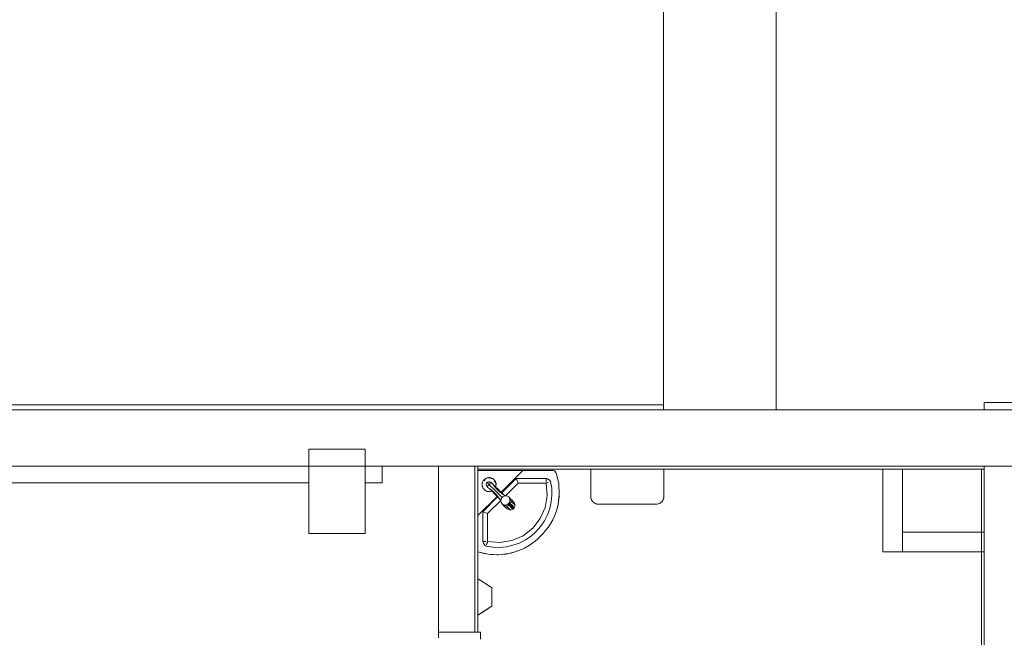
# Model space of a CAD drawing. Header units: millimetres. Extents: x -261 to 187, y -214 to 106.
# Tile 984 of 1056: x -205.95 to -202.44, y 20.75 to 22.95. Entities that reach past the tile are written whole.
import ezdxf

# ---------------------------------------------------------------- set-up
doc = ezdxf.new("R2010")
doc.units = ezdxf.units.MM
doc.header["$LTSCALE"] = 0.005
doc.header["$MEASUREMENT"] = 0
for name, color, linetype, lineweight in [('IFC-Elemento construtivo genérico-Contorno', 9, 'Continuous', 5), ('IFC-Elemento terminal-Contorno', 9, 'Continuous', 5), ('IFC-Laje-Contorno', 9, 'Continuous', 5), ('IFC-Parede padrão-Contorno', 9, 'Continuous', 5), ('IFC-Parede-Contorno', 9, 'Continuous', 5), ('IFC-Pilar-Contorno', 9, 'Continuous', 5), ('IFC-Porta-Contorno', 9, 'Continuous', 5), ('IFC-Viga-Contorno', 9, 'Continuous', 5)]:
    doc.layers.add(name, color=color, linetype=linetype, lineweight=lineweight)

msp = doc.modelspace()

# ---------------------------------------------------------------- linework, layer by layer
at = {"layer": 'IFC-Elemento construtivo genérico-Contorno', "lineweight": 5}
for p, q in [((-203.9147, 21.2505), (-203.9147, 21.3489)), ((-203.6542, 21.2505), (-203.6542, 21.3489)), ((-203.9147, 21.2505), (-203.9145, 21.2491)), ((-203.9147, 21.2505), (-203.9146, 21.2498)), ((-203.9146, 21.2498), (-203.914, 21.2445)), ((-203.9145, 21.2491), (-203.914, 21.2445)), ((-203.9143, 21.2477), (-203.9141, 21.2461)), ((-203.9143, 21.2477), (-203.9142, 21.2469)), ((-203.6551, 21.2436), (-203.6542, 21.2505)), ((-203.6546, 21.247), (-203.6542, 21.2505)), ((-203.6546, 21.247), (-203.6545, 21.2478)), ((-203.6546, 21.2472), (-203.6545, 21.2478)), ((-203.6545, 21.2478), (-203.6542, 21.2505)), ((-203.9142, 21.2469), (-203.9141, 21.2461)), ((-203.914, 21.2445), (-203.9139, 21.2443)), ((-203.914, 21.2445), (-203.9137, 21.2436)), ((-203.9139, 21.2443), (-203.9139, 21.2442)), ((-203.9137, 21.2436), (-203.9119, 21.2388)), ((-203.9119, 21.2388), (-203.9117, 21.2383)), ((-203.9119, 21.2388), (-203.9111, 21.2371)), ((-203.9117, 21.2383), (-203.9116, 21.2382)), ((-203.9111, 21.2371), (-203.9087, 21.2337)), ((-203.9087, 21.2337), (-203.9068, 21.2316)), ((-203.9087, 21.2336), (-203.9082, 21.2331)), ((-203.9082, 21.2331), (-203.9079, 21.2328)), ((-203.9068, 21.2316), (-203.9043, 21.2294)), ((-203.9043, 21.2294), (-203.9035, 21.2288)), ((-203.9043, 21.2294), (-203.9012, 21.2273)), ((-203.9035, 21.2288), (-203.9028, 21.2284)), ((-203.9012, 21.2273), (-203.8992, 21.2262)), ((-203.8992, 21.2262), (-203.8986, 21.226)), ((-203.8992, 21.2262), (-203.8947, 21.2246)), ((-203.8986, 21.226), (-203.898, 21.2257)), ((-203.898, 21.2257), (-203.8977, 21.2257)), ((-203.8947, 21.2246), (-203.8936, 21.2243)), ((-203.8946, 21.2248), (-203.8903, 21.2241)), ((-203.8936, 21.2243), (-203.8878, 21.2237)), ((-203.8903, 21.2241), (-203.887, 21.2237)), ((-203.8878, 21.2237), (-203.887, 21.2237)), ((-203.887, 21.2237), (-203.8847, 21.2237)), ((-203.8847, 21.2237), (-203.881, 21.2237)), ((-203.881, 21.2237), (-203.8762, 21.2237)), ((-203.8762, 21.2237), (-203.8706, 21.2237)), ((-203.8706, 21.2237), (-203.8646, 21.2237)), ((-203.8646, 21.2237), (-203.7043, 21.2237)), ((-203.7043, 21.2237), (-203.6982, 21.2237)), ((-203.6982, 21.2237), (-203.6926, 21.2237)), ((-203.6926, 21.2237), (-203.6878, 21.2237)), ((-203.6878, 21.2237), (-203.6841, 21.2237)), ((-203.6841, 21.2237), (-203.6818, 21.2237)), ((-203.6818, 21.2237), (-203.6784, 21.2241)), ((-203.6818, 21.2237), (-203.681, 21.2237)), ((-203.681, 21.2237), (-203.6741, 21.2246)), ((-203.681, 21.2237), (-203.675, 21.2244)), ((-203.6784, 21.2241), (-203.6747, 21.2246)), ((-203.675, 21.2244), (-203.6741, 21.2246)), ((-203.6741, 21.2246), (-203.6676, 21.2273)), ((-203.6741, 21.2246), (-203.6694, 21.2264)), ((-203.6711, 21.2257), (-203.6708, 21.2257)), ((-203.6708, 21.2257), (-203.6702, 21.226)), ((-203.6708, 21.2257), (-203.6702, 21.226)), ((-203.6694, 21.2264), (-203.6676, 21.2273)), ((-203.6676, 21.2273), (-203.662, 21.2316)), ((-203.6676, 21.2273), (-203.6643, 21.2296)), ((-203.6659, 21.2284), (-203.6653, 21.2288)), ((-203.6659, 21.2284), (-203.6653, 21.2288)), ((-203.6653, 21.2288), (-203.665, 21.2291)), ((-203.6653, 21.2288), (-203.665, 21.2291)), ((-203.6643, 21.2296), (-203.662, 21.2316)), ((-203.662, 21.2316), (-203.6578, 21.2371)), ((-203.662, 21.2316), (-203.66, 21.2338)), ((-203.6609, 21.2328), (-203.6606, 21.2331)), ((-203.6609, 21.2328), (-203.6606, 21.2331)), ((-203.6606, 21.2331), (-203.6605, 21.2333)), ((-203.6606, 21.2331), (-203.6605, 21.2333)), ((-203.66, 21.2338), (-203.6578, 21.2371)), ((-203.6578, 21.2371), (-203.6551, 21.2436)), ((-203.6578, 21.2371), (-203.6568, 21.2389)), ((-203.6572, 21.2382), (-203.6571, 21.2383)), ((-203.6572, 21.2382), (-203.6571, 21.2383)), ((-203.6571, 21.2383), (-203.6571, 21.2384)), ((-203.6571, 21.2383), (-203.6571, 21.2384)), ((-203.6568, 21.2389), (-203.6557, 21.242)), ((-203.6568, 21.2389), (-203.6558, 21.2417)), ((-203.6558, 21.2417), (-203.6557, 21.242)), ((-203.6551, 21.2436), (-203.6548, 21.2446)), ((-203.6549, 21.2442), (-203.6549, 21.2443)), ((-203.6549, 21.2442), (-203.6549, 21.2443)), ((-203.6549, 21.2443), (-203.6549, 21.2443)), ((-203.6548, 21.2446), (-203.6546, 21.2462)), ((-203.6548, 21.2446), (-203.6547, 21.2454)), ((-203.6547, 21.2454), (-203.6546, 21.2462)), ((-203.6546, 21.2462), (-203.6546, 21.247)), ((-204.317, 20.9582), (-204.2919, 20.9422)), ((-204.317, 20.9582), (-204.2988, 20.9466)), ((-204.2919, 20.9422), (-204.2828, 20.9363)), ((-204.2828, 20.9363), (-204.2669, 20.9261)), ((-204.317, 20.9055), (-204.317, 20.918)), ((-204.317, 20.8931), (-204.317, 20.9055)), ((-204.2669, 20.9237), (-204.2669, 20.9261)), ((-204.2669, 20.9192), (-204.2669, 20.9237)), ((-204.2669, 20.9157), (-204.2669, 20.9192)), ((-204.2669, 20.9123), (-204.2669, 20.9157)), ((-204.2669, 20.9075), (-204.2669, 20.9123)), ((-204.2669, 20.9027), (-204.2669, 20.9075)), ((-204.2669, 20.8979), (-204.2669, 20.9027)), ((-204.2669, 20.8931), (-204.2669, 20.8979)), ((-204.2669, 20.8883), (-204.2669, 20.8931)), ((-204.2669, 20.8835), (-204.2669, 20.8883)), ((-204.2669, 20.8787), (-204.2669, 20.8835)), ((-204.2669, 20.8739), (-204.2669, 20.8787)), ((-204.2669, 20.8704), (-204.2669, 20.8739)), ((-204.2669, 20.8669), (-204.2669, 20.8704)), ((-204.2669, 20.8635), (-204.2669, 20.8669)), ((-204.2669, 20.86), (-204.2669, 20.8635)), ((-204.317, 20.8279), (-204.2669, 20.86)), ((-204.317, 20.8279), (-204.2919, 20.844)), ((-204.317, 20.8279), (-204.2988, 20.8396)), ((-204.2988, 20.8396), (-204.2669, 20.86)), ((-204.2919, 20.844), (-204.2669, 20.86))]:
    msp.add_line(p, q, dxfattribs=at)
at = {"layer": 'IFC-Elemento terminal-Contorno', "lineweight": 5}
for p, q in [((-204.317, 21.3438), (-204.1563, 21.3438)), ((-204.317, 21.3438), (-204.0476, 21.3438)), ((-204.2865, 21.3165), (-204.2834, 21.3175)), ((-204.2834, 21.3175), (-204.2804, 21.3181)), ((-204.2825, 21.3172), (-204.2792, 21.3179)), ((-204.2804, 21.3181), (-204.2765, 21.3183)), ((-204.2765, 21.3183), (-204.2743, 21.3184)), ((-204.2743, 21.3184), (-204.273, 21.3183)), ((-204.273, 21.3183), (-204.271, 21.3178)), ((-204.271, 21.3178), (-204.2667, 21.3164)), ((-204.2338, 21.2663), (-204.1563, 21.3438)), ((-204.0476, 21.3438), (-204.0443, 21.3422)), ((-204.0476, 21.3438), (-204.0451, 21.3427)), ((-204.0451, 21.3427), (-204.0443, 21.3422)), ((-204.0443, 21.3422), (-204.0413, 21.3399)), ((-204.0443, 21.3422), (-204.0427, 21.3411)), ((-204.0436, 21.3417), (-204.0432, 21.3415)), ((-204.0432, 21.3415), (-204.0427, 21.3411)), ((-204.0427, 21.3411), (-204.0413, 21.3399)), ((-204.0413, 21.3399), (-204.039, 21.3369)), ((-204.0413, 21.3399), (-204.0397, 21.338)), ((-204.0397, 21.338), (-204.039, 21.3369)), ((-204.039, 21.3369), (-204.0374, 21.3336)), ((-204.0374, 21.3336), (-204.0289, 21.2972)), ((-204.0374, 21.3336), (-204.0314, 21.3114)), ((-204.3015, 21.2948), (-204.301, 21.2989)), ((-204.3015, 21.2948), (-204.3012, 21.2908)), ((-204.3013, 21.2892), (-204.3012, 21.2908)), ((-204.3013, 21.2892), (-204.3001, 21.2854)), ((-204.301, 21.2989), (-204.3, 21.3023)), ((-204.301, 21.2971), (-204.3001, 21.3011)), ((-204.301, 21.2971), (-204.3009, 21.2916)), ((-204.3008, 21.288), (-204.3001, 21.2854)), ((-204.3005, 21.2881), (-204.2993, 21.2843)), ((-204.3001, 21.2854), (-204.2989, 21.2827)), ((-204.3, 21.3023), (-204.2991, 21.3046)), ((-204.2991, 21.304), (-204.2976, 21.3067)), ((-204.2991, 21.3046), (-204.2976, 21.3067)), ((-204.2989, 21.2827), (-204.2974, 21.2801)), ((-204.2976, 21.3067), (-204.2955, 21.3098)), ((-204.2956, 21.3068), (-204.2904, 21.3121)), ((-204.2956, 21.3068), (-204.293, 21.3095)), ((-204.2955, 21.3098), (-204.2931, 21.3123)), ((-204.2948, 21.3102), (-204.2915, 21.3133)), ((-204.2931, 21.3123), (-204.2901, 21.3145)), ((-204.293, 21.3095), (-204.2904, 21.3121)), ((-204.2915, 21.3133), (-204.2883, 21.3153)), ((-204.2901, 21.3145), (-204.2883, 21.3157)), ((-204.2883, 21.3153), (-204.2849, 21.3168)), ((-204.2883, 21.3157), (-204.2865, 21.3165)), ((-204.287, 21.2934), (-204.284, 21.3007)), ((-204.287, 21.2934), (-204.2859, 21.2903)), ((-204.2866, 21.296), (-204.284, 21.3007)), ((-204.2866, 21.296), (-204.2863, 21.2949)), ((-204.2859, 21.2903), (-204.2836, 21.2891)), ((-204.2859, 21.2903), (-204.2838, 21.2861)), ((-204.2849, 21.3168), (-204.2825, 21.3172)), ((-204.284, 21.3007), (-204.2768, 21.3038)), ((-204.284, 21.3007), (-204.2794, 21.3035)), ((-204.284, 21.3007), (-204.2813, 21.2981)), ((-204.2838, 21.2861), (-204.2811, 21.2837)), ((-204.2836, 21.2891), (-204.2735, 21.2905)), ((-204.2813, 21.2981), (-204.2735, 21.2905)), ((-204.2811, 21.2837), (-204.2781, 21.2805)), ((-204.2805, 21.316), (-204.2732, 21.3173)), ((-204.2794, 21.3035), (-204.2783, 21.3032)), ((-204.2768, 21.3038), (-204.2737, 21.3029)), ((-204.2737, 21.3029), (-204.2724, 21.3006)), ((-204.2737, 21.3029), (-204.2694, 21.3009)), ((-204.2735, 21.2905), (-204.2724, 21.3006)), ((-204.2735, 21.2905), (-204.2612, 21.2785)), ((-204.2732, 21.3173), (-204.2669, 21.3142)), ((-204.2702, 21.3173), (-204.2651, 21.3154)), ((-204.2694, 21.3009), (-204.2669, 21.2983)), ((-204.2669, 21.2983), (-204.2636, 21.2953)), ((-204.2667, 21.3164), (-204.2638, 21.315)), ((-204.2651, 21.3154), (-204.2621, 21.3135)), ((-204.2638, 21.315), (-204.2614, 21.3133)), ((-204.2636, 21.2953), (-204.2592, 21.288)), ((-204.2636, 21.2953), (-204.254, 21.2844)), ((-204.2614, 21.3133), (-204.2595, 21.3116)), ((-204.2598, 21.3107), (-204.2594, 21.3112)), ((-204.2598, 21.3107), (-204.2596, 21.311)), ((-204.2595, 21.3116), (-204.2591, 21.3115)), ((-204.2595, 21.3116), (-204.2591, 21.3115)), ((-204.2595, 21.3116), (-204.2592, 21.3114)), ((-204.2594, 21.3112), (-204.2573, 21.3085)), ((-204.2594, 21.3112), (-204.2558, 21.3069)), ((-204.2592, 21.288), (-204.2493, 21.2777)), ((-204.2591, 21.3115), (-204.2585, 21.3102)), ((-204.2591, 21.3115), (-204.2585, 21.3102)), ((-204.2581, 21.3075), (-204.2529, 21.2976)), ((-204.2558, 21.3069), (-204.2543, 21.3043)), ((-204.2543, 21.3043), (-204.2531, 21.3017)), ((-204.254, 21.2844), (-204.2459, 21.2779)), ((-204.2539, 21.3027), (-204.2527, 21.2989)), ((-204.2535, 21.284), (-204.2532, 21.2847)), ((-204.2532, 21.2847), (-204.2523, 21.2881)), ((-204.2531, 21.3017), (-204.2524, 21.299)), ((-204.2531, 21.3017), (-204.2519, 21.2978)), ((-204.2531, 21.2859), (-204.2523, 21.2899)), ((-204.2523, 21.2954), (-204.2523, 21.2899)), ((-204.2523, 21.2881), (-204.2517, 21.2923)), ((-204.252, 21.2962), (-204.2519, 21.2978)), ((-204.252, 21.2962), (-204.2517, 21.2923)), ((-204.2317, 21.2642), (-204.1802, 21.3157)), ((-204.2183, 21.2534), (-204.1731, 21.2986)), ((-204.1802, 21.3157), (-204.0739, 21.3157)), ((-204.1802, 21.3157), (-204.1731, 21.2986)), ((-204.1731, 21.2986), (-204.0739, 21.2986)), ((-204.0739, 21.3157), (-204.0705, 21.3146)), ((-204.0739, 21.3157), (-204.0691, 21.3141)), ((-204.0739, 21.3105), (-204.0739, 21.3157)), ((-204.0739, 21.302), (-204.0739, 21.3157)), ((-204.0739, 21.3054), (-204.0739, 21.3105)), ((-204.0739, 21.2986), (-204.0675, 21.3009)), ((-204.0739, 21.2986), (-204.0701, 21.2552)), ((-204.0705, 21.3146), (-204.0691, 21.3141)), ((-204.0691, 21.3141), (-204.0647, 21.3116)), ((-204.0675, 21.3009), (-204.0667, 21.3011)), ((-204.0647, 21.3116), (-204.0628, 21.31)), ((-204.0628, 21.31), (-204.0608, 21.3083)), ((-204.0608, 21.3083), (-204.0599, 21.3071)), ((-204.0599, 21.3071), (-204.0577, 21.3043)), ((-204.0577, 21.3043), (-204.0538, 21.2804)), ((-204.0314, 21.3114), (-204.0289, 21.2972)), ((-204.0289, 21.2972), (-204.0267, 21.2599)), ((-204.0289, 21.2972), (-204.0278, 21.2889)), ((-204.0278, 21.2889), (-204.0266, 21.2664)), ((-204.317, 21.1831), (-204.2484, 21.2516)), ((-204.2989, 21.197), (-204.2463, 21.2496)), ((-204.2974, 21.2801), (-204.2947, 21.2768)), ((-204.296, 21.2785), (-204.2939, 21.2758)), ((-204.2947, 21.2768), (-204.2941, 21.2755)), ((-204.2947, 21.2768), (-204.2941, 21.2755)), ((-204.2947, 21.2768), (-204.2939, 21.2758)), ((-204.2941, 21.2755), (-204.2937, 21.2754)), ((-204.294, 21.2756), (-204.2918, 21.2737)), ((-204.2939, 21.2758), (-204.2934, 21.2763)), ((-204.2936, 21.276), (-204.2934, 21.2763)), ((-204.2918, 21.2737), (-204.2894, 21.272)), ((-204.2912, 21.2735), (-204.2881, 21.2716)), ((-204.2894, 21.272), (-204.2865, 21.2706)), ((-204.2881, 21.2716), (-204.2831, 21.2697)), ((-204.2865, 21.2706), (-204.2822, 21.2692)), ((-204.2822, 21.2692), (-204.2802, 21.2687)), ((-204.2802, 21.2687), (-204.2789, 21.2687)), ((-204.2789, 21.2687), (-204.2767, 21.2687)), ((-204.2781, 21.2805), (-204.2706, 21.2763)), ((-204.2781, 21.2805), (-204.2669, 21.2712)), ((-204.2767, 21.2687), (-204.2729, 21.2689)), ((-204.274, 21.2691), (-204.2707, 21.2698)), ((-204.2729, 21.2689), (-204.2698, 21.2695)), ((-204.2707, 21.2698), (-204.2683, 21.2702)), ((-204.2706, 21.2763), (-204.2601, 21.2666)), ((-204.2698, 21.2695), (-204.2668, 21.2705)), ((-204.2683, 21.2702), (-204.2667, 21.2709)), ((-204.2669, 21.2712), (-204.2601, 21.2632)), ((-204.2668, 21.2705), (-204.2665, 21.2707)), ((-204.2612, 21.2785), (-204.2456, 21.2633)), ((-204.2601, 21.2666), (-204.2498, 21.2573)), ((-204.2601, 21.2632), (-204.25, 21.2532)), ((-204.25, 21.2532), (-204.2434, 21.2468)), ((-204.2498, 21.2573), (-204.2369, 21.2404)), ((-204.2493, 21.2777), (-204.2396, 21.2677)), ((-204.2459, 21.2779), (-204.2356, 21.268)), ((-204.2456, 21.2633), (-204.2298, 21.248)), ((-204.2396, 21.2677), (-204.2225, 21.2553)), ((-204.2356, 21.268), (-204.229, 21.2616)), ((-204.2319, 21.2459), (-204.2298, 21.248)), ((-204.2298, 21.248), (-204.2278, 21.2501)), ((-204.229, 21.2616), (-204.2225, 21.2553)), ((-204.2278, 21.2501), (-204.2251, 21.2514)), ((-204.2251, 21.2514), (-204.2225, 21.2528)), ((-204.2225, 21.2553), (-204.222, 21.2528)), ((-204.2225, 21.2553), (-204.2216, 21.2529)), ((-204.2225, 21.2553), (-204.2202, 21.2531)), ((-204.2225, 21.2528), (-204.2169, 21.2536)), ((-204.2169, 21.2536), (-204.2141, 21.253)), ((-204.2141, 21.253), (-204.2114, 21.2524)), ((-204.2114, 21.2524), (-204.2068, 21.2493)), ((-204.2068, 21.2493), (-204.2036, 21.2448)), ((-204.2068, 21.2493), (-204.2057, 21.2483)), ((-204.2057, 21.2483), (-204.2047, 21.2473)), ((-204.2047, 21.2473), (-204.2026, 21.2453)), ((-204.0771, 21.2122), (-204.0701, 21.2552)), ((-204.0552, 21.2321), (-204.053, 21.2562)), ((-204.0538, 21.2804), (-204.053, 21.2562)), ((-204.031, 21.2228), (-204.0267, 21.2599)), ((-204.0292, 21.2328), (-204.0272, 21.2495)), ((-204.0272, 21.2495), (-204.0267, 21.2599)), ((-204.0267, 21.2599), (-204.0266, 21.2664)), ((-204.2818, 21.1899), (-204.2348, 21.2369)), ((-204.2434, 21.2468), (-204.2369, 21.2404)), ((-204.2369, 21.2404), (-204.2345, 21.2401)), ((-204.2369, 21.2404), (-204.2345, 21.2397)), ((-204.2369, 21.2404), (-204.2347, 21.2383)), ((-204.235, 21.2349), (-204.2347, 21.2377)), ((-204.235, 21.2349), (-204.2337, 21.2294)), ((-204.2347, 21.2377), (-204.2344, 21.2406)), ((-204.2344, 21.2406), (-204.2331, 21.2432)), ((-204.2337, 21.2294), (-204.2305, 21.2249)), ((-204.2331, 21.2432), (-204.2319, 21.2459)), ((-204.2305, 21.2249), (-204.2279, 21.2232)), ((-204.2305, 21.2249), (-204.2295, 21.2239)), ((-204.2295, 21.2239), (-204.2284, 21.2229)), ((-204.2284, 21.2229), (-204.2274, 21.2219)), ((-204.2279, 21.2232), (-204.226, 21.2219)), ((-204.2274, 21.2219), (-204.2264, 21.2208)), ((-204.2264, 21.2208), (-204.2234, 21.2198)), ((-204.2261, 21.2208), (-204.226, 21.2205)), ((-204.226, 21.2219), (-204.2232, 21.2213)), ((-204.226, 21.2205), (-204.2226, 21.2193)), ((-204.226, 21.2205), (-204.2225, 21.2171)), ((-204.2234, 21.2198), (-204.2206, 21.2187)), ((-204.2232, 21.2213), (-204.2205, 21.2207)), ((-204.2226, 21.2193), (-204.2145, 21.2163)), ((-204.2226, 21.2193), (-204.2191, 21.218)), ((-204.2225, 21.2171), (-204.2189, 21.2136)), ((-204.2206, 21.2187), (-204.2177, 21.2177)), ((-204.2205, 21.2207), (-204.2148, 21.2215)), ((-204.2191, 21.218), (-204.2145, 21.2163)), ((-204.2189, 21.2136), (-204.2153, 21.2101)), ((-204.2177, 21.2177), (-204.2149, 21.2166)), ((-204.2149, 21.2166), (-204.2119, 21.218)), ((-204.2148, 21.2215), (-204.2122, 21.2228)), ((-204.2145, 21.2163), (-204.2116, 21.2177)), ((-204.2145, 21.2163), (-204.2003, 21.2024)), ((-204.2122, 21.2228), (-204.2096, 21.2242)), ((-204.2119, 21.218), (-204.209, 21.2193)), ((-204.2116, 21.2177), (-204.2087, 21.219)), ((-204.2096, 21.2242), (-204.2075, 21.2263)), ((-204.209, 21.2193), (-204.207, 21.2203)), ((-204.2087, 21.219), (-204.2067, 21.22)), ((-204.2086, 21.2222), (-204.2084, 21.2216)), ((-204.2085, 21.2221), (-204.2083, 21.2228)), ((-204.2084, 21.2216), (-204.2045, 21.2178)), ((-204.2083, 21.2228), (-204.2077, 21.2237)), ((-204.2077, 21.2237), (-204.2068, 21.2247)), ((-204.2077, 21.2237), (-204.2006, 21.2141)), ((-204.2075, 21.2263), (-204.2055, 21.2284)), ((-204.2068, 21.2247), (-204.2059, 21.2257)), ((-204.2068, 21.2247), (-204.2006, 21.2141)), ((-204.2068, 21.2247), (-204.1917, 21.2099)), ((-204.2059, 21.2257), (-204.2049, 21.2265)), ((-204.2059, 21.2257), (-204.1951, 21.2198)), ((-204.2059, 21.2257), (-204.1907, 21.2109)), ((-204.2055, 21.2284), (-204.2029, 21.2337)), ((-204.2049, 21.2265), (-204.2041, 21.2272)), ((-204.2049, 21.2265), (-204.1951, 21.2198)), ((-204.2045, 21.2178), (-204.2006, 21.2141)), ((-204.2041, 21.2272), (-204.2034, 21.2274)), ((-204.2036, 21.2448), (-204.2023, 21.2394)), ((-204.2035, 21.2275), (-204.2029, 21.2273)), ((-204.2029, 21.2337), (-204.2026, 21.2366)), ((-204.2029, 21.2273), (-204.199, 21.2235)), ((-204.2026, 21.2453), (-204.2014, 21.2424)), ((-204.2026, 21.2366), (-204.2023, 21.2394)), ((-204.2025, 21.245), (-204.2023, 21.245)), ((-204.2023, 21.245), (-204.1987, 21.2415)), ((-204.2023, 21.245), (-204.1977, 21.2336)), ((-204.2023, 21.245), (-204.2009, 21.2415)), ((-204.2015, 21.2259), (-204.2006, 21.228)), ((-204.2014, 21.2424), (-204.2003, 21.2396)), ((-204.2012, 21.2256), (-204.2003, 21.2277)), ((-204.2009, 21.2415), (-204.1995, 21.2381)), ((-204.2009, 21.2415), (-204.1977, 21.2336)), ((-204.2006, 21.228), (-204.1993, 21.2309)), ((-204.2006, 21.2141), (-204.1925, 21.2089)), ((-204.2006, 21.2141), (-204.1917, 21.2099)), ((-204.2006, 21.2141), (-204.1968, 21.2103)), ((-204.2003, 21.2396), (-204.1992, 21.2367)), ((-204.2003, 21.2276), (-204.199, 21.2306)), ((-204.1995, 21.2381), (-204.1977, 21.2336)), ((-204.1993, 21.2309), (-204.1981, 21.2339)), ((-204.1992, 21.2367), (-204.1981, 21.2339)), ((-204.199, 21.2306), (-204.1977, 21.2336)), ((-204.199, 21.2235), (-204.1951, 21.2198)), ((-204.1987, 21.2415), (-204.1951, 21.238)), ((-204.1977, 21.2336), (-204.1835, 21.2197)), ((-204.1951, 21.238), (-204.1916, 21.2345)), ((-204.1951, 21.2198), (-204.1907, 21.2109)), ((-204.1951, 21.2198), (-204.1897, 21.2117)), ((-204.1951, 21.2198), (-204.1913, 21.216)), ((-204.1916, 21.2345), (-204.188, 21.2311)), ((-204.1913, 21.216), (-204.1874, 21.2122)), ((-204.1897, 21.2117), (-204.1887, 21.2122)), ((-204.1887, 21.2122), (-204.1879, 21.2124)), ((-204.1881, 21.2125), (-204.1874, 21.2122)), ((-204.188, 21.2311), (-204.1867, 21.2276)), ((-204.1874, 21.2122), (-204.1872, 21.2117)), ((-204.1873, 21.2108), (-204.186, 21.2138)), ((-204.1867, 21.2276), (-204.1846, 21.2226)), ((-204.1867, 21.2276), (-204.1858, 21.2254)), ((-204.186, 21.2138), (-204.1848, 21.2168)), ((-204.1858, 21.2254), (-204.1846, 21.2226)), ((-204.1848, 21.2168), (-204.1835, 21.2197)), ((-204.1846, 21.2226), (-204.1835, 21.2197)), ((-204.0945, 21.1723), (-204.0771, 21.2122)), ((-204.0604, 21.2085), (-204.0552, 21.2321)), ((-204.0369, 21.2002), (-204.031, 21.2228)), ((-204.0369, 21.2002), (-204.0324, 21.2163)), ((-204.0324, 21.2163), (-204.031, 21.2228)), ((-204.031, 21.2228), (-204.0292, 21.2328)), ((-204.2989, 21.0907), (-204.2989, 21.197)), ((-204.2989, 21.197), (-204.2818, 21.1899)), ((-204.2818, 21.0907), (-204.2818, 21.1899)), ((-204.2153, 21.2101), (-204.2118, 21.2067)), ((-204.2118, 21.2067), (-204.2083, 21.2054)), ((-204.2083, 21.2054), (-204.2032, 21.2035)), ((-204.2032, 21.2035), (-204.2003, 21.2024)), ((-204.2003, 21.2024), (-204.1974, 21.2038)), ((-204.1974, 21.2038), (-204.1944, 21.2052)), ((-204.1968, 21.2103), (-204.1933, 21.207)), ((-204.1944, 21.2052), (-204.1915, 21.2065)), ((-204.1933, 21.207), (-204.1929, 21.2066)), ((-204.1932, 21.2072), (-204.1929, 21.2066)), ((-204.1931, 21.2071), (-204.193, 21.2079)), ((-204.193, 21.2079), (-204.1925, 21.2089)), ((-204.1929, 21.2066), (-204.1924, 21.2064)), ((-204.1925, 21.2089), (-204.1917, 21.2099)), ((-204.1924, 21.2064), (-204.1916, 21.2066)), ((-204.1917, 21.2099), (-204.1907, 21.2109)), ((-204.1916, 21.2066), (-204.1906, 21.2071)), ((-204.1915, 21.2065), (-204.1886, 21.2079)), ((-204.1907, 21.2109), (-204.1896, 21.2118)), ((-204.1906, 21.2071), (-204.1896, 21.2079)), ((-204.1896, 21.2079), (-204.1886, 21.2089)), ((-204.1891, 21.2084), (-204.1886, 21.2079)), ((-204.1886, 21.2079), (-204.1873, 21.2108)), ((-204.1886, 21.2089), (-204.1879, 21.2099)), ((-204.1879, 21.2099), (-204.1874, 21.2109)), ((-204.1874, 21.2109), (-204.1872, 21.2117)), ((-204.0795, 21.1641), (-204.0686, 21.1857)), ((-204.0686, 21.1857), (-204.0604, 21.2085)), ((-204.0502, 21.1679), (-204.0452, 21.1784)), ((-204.0494, 21.1694), (-204.0452, 21.1784)), ((-204.0452, 21.1784), (-204.0369, 21.2002)), ((-204.0452, 21.1784), (-204.0425, 21.1845)), ((-204.0425, 21.1845), (-204.0369, 21.2002)), ((-204.1212, 21.138), (-204.0945, 21.1723)), ((-204.1091, 21.1259), (-204.0931, 21.144)), ((-204.0931, 21.144), (-204.0795, 21.1641)), ((-204.0663, 21.1411), (-204.0618, 21.1478)), ((-204.0618, 21.1478), (-204.0502, 21.1679)), ((-204.0618, 21.1478), (-204.0573, 21.1549)), ((-204.0573, 21.1549), (-204.0502, 21.1679)), ((-204.0502, 21.1679), (-204.0494, 21.1694)), ((-204.1955, 21.0939), (-204.1556, 21.1113)), ((-204.1556, 21.1113), (-204.1212, 21.138)), ((-204.1473, 21.0963), (-204.1273, 21.1099)), ((-204.1273, 21.1099), (-204.1091, 21.1259)), ((-204.1027, 21.1008), (-204.0932, 21.11)), ((-204.0932, 21.11), (-204.084, 21.1195)), ((-204.084, 21.1195), (-204.0753, 21.1294)), ((-204.0753, 21.1294), (-204.0663, 21.1411)), ((-204.2989, 21.0907), (-204.2978, 21.0873)), ((-204.2989, 21.0907), (-204.2886, 21.0907)), ((-204.2989, 21.0907), (-204.2937, 21.0907)), ((-204.2978, 21.0873), (-204.2973, 21.0859)), ((-204.2973, 21.0859), (-204.2961, 21.0837)), ((-204.2961, 21.0837), (-204.2948, 21.0814)), ((-204.2948, 21.0814), (-204.2915, 21.0776)), ((-204.2915, 21.0776), (-204.2903, 21.0767)), ((-204.2903, 21.0767), (-204.2875, 21.0745)), ((-204.2875, 21.0745), (-204.2636, 21.0706)), ((-204.2858, 21.0794), (-204.2841, 21.0843)), ((-204.2858, 21.0794), (-204.2844, 21.0834)), ((-204.2844, 21.0834), (-204.2818, 21.0907)), ((-204.2841, 21.0843), (-204.2829, 21.0875)), ((-204.2829, 21.0875), (-204.2818, 21.0907)), ((-204.2818, 21.0907), (-204.2384, 21.0869)), ((-204.2384, 21.0869), (-204.1955, 21.0939)), ((-204.2153, 21.0719), (-204.1917, 21.0772)), ((-204.1917, 21.0772), (-204.1689, 21.0853)), ((-204.1689, 21.0853), (-204.1473, 21.0963)), ((-204.1511, 21.0669), (-204.131, 21.0786)), ((-204.1511, 21.0669), (-204.1381, 21.0741)), ((-204.1381, 21.0741), (-204.131, 21.0786)), ((-204.131, 21.0786), (-204.1244, 21.0831)), ((-204.1244, 21.0831), (-204.1126, 21.092)), ((-204.1126, 21.092), (-204.1027, 21.1008)), ((-204.317, 21.0543), (-204.3168, 21.0542)), ((-204.3168, 21.0542), (-204.2804, 21.0456)), ((-204.3168, 21.0542), (-204.2946, 21.0482)), ((-204.2946, 21.0482), (-204.2804, 21.0456)), ((-204.2804, 21.0456), (-204.2432, 21.0435)), ((-204.2804, 21.0456), (-204.2722, 21.0446)), ((-204.2722, 21.0446), (-204.2496, 21.0434)), ((-204.2636, 21.0706), (-204.2394, 21.0697)), ((-204.2496, 21.0434), (-204.2432, 21.0435)), ((-204.2432, 21.0435), (-204.2061, 21.0477)), ((-204.2432, 21.0435), (-204.2327, 21.044)), ((-204.2394, 21.0697), (-204.2153, 21.0719)), ((-204.2327, 21.044), (-204.216, 21.046)), ((-204.216, 21.046), (-204.2061, 21.0477)), ((-204.2061, 21.0477), (-204.1835, 21.0536)), ((-204.2061, 21.0477), (-204.1996, 21.0492)), ((-204.1996, 21.0492), (-204.1834, 21.0536)), ((-204.1835, 21.0536), (-204.1617, 21.0619)), ((-204.1834, 21.0536), (-204.1678, 21.0593)), ((-204.1678, 21.0593), (-204.1617, 21.0619)), ((-204.1617, 21.0619), (-204.1511, 21.0669)), ((-204.1617, 21.0619), (-204.1526, 21.0662)), ((-204.1526, 21.0662), (-204.1511, 21.0669))]:
    msp.add_line(p, q, dxfattribs=at)
at = {"layer": 'IFC-Laje-Contorno', "lineweight": 5}
for p, q in [((-211.44, 21.5775), (-203.6554, 21.5775)), ((-202.5135, 17.7821), (-202.5135, 21.359))]:
    msp.add_line(p, q, dxfattribs=at)
at = {"layer": 'IFC-Parede padrão-Contorno', "lineweight": 5}
for p, q in [((-203.6554, 21.5593), (-203.6554, 24.0877)), ((-203.2547, 21.5593), (-203.2547, 24.0877)), ((-207.1535, 21.5593), (-203.2145, 21.5593)), ((-203.2145, 21.5593), (-202.1239, 21.5593)), ((-207.1535, 21.359), (-203.2145, 21.359)), ((-204.4572, 20.8913), (-204.4572, 21.359)), ((-204.327, 20.8913), (-204.327, 21.359)), ((-203.628, 21.359), (-202.8106, 21.359)), ((-202.8106, 21.359), (-202.1239, 21.359)), ((-204.317, 21.3489), (-203.628, 21.3489)), ((-203.628, 21.3489), (-202.5135, 21.3489)), ((-202.8742, 21.1065), (-202.8742, 21.3489)), ((-202.8041, 21.1065), (-202.8041, 21.3489)), ((-202.5235, 21.3045), (-202.5235, 21.3489)), ((-202.5235, 19.8057), (-202.5235, 21.3045)), ((-202.8041, 21.1235), (-202.5657, 21.1235)), ((-202.8041, 21.0534), (-202.8041, 21.1109)), ((-202.5657, 21.1235), (-202.5135, 21.1235)), ((-202.8742, 21.0534), (-202.8742, 21.1065)), ((-202.8742, 21.0534), (-202.8167, 21.0534)), ((-202.8167, 21.0534), (-202.8041, 21.0534)), ((-202.8041, 21.0534), (-202.5657, 21.0534)), ((-202.5657, 21.0534), (-202.5135, 21.0534)), ((-204.4572, 20.7673), (-204.4572, 20.8913)), ((-204.4297, 20.7673), (-204.327, 20.7673))]:
    msp.add_line(p, q, dxfattribs=at)
at = {"layer": 'IFC-Parede-Contorno', "lineweight": 5}
for p, q in [((-202.5135, 21.5855), (-202.3632, 21.5855)), ((-202.5135, 21.5593), (-202.5135, 21.5855)), ((-204.317, 20.9063), (-204.317, 21.359)), ((-202.5135, 21.3045), (-202.5135, 21.359)), ((-202.5135, 19.4876), (-202.5135, 21.3045)), ((-204.327, 20.7673), (-204.327, 20.9063)), ((-204.317, 20.9039), (-204.317, 20.9063)), ((-204.317, 20.7673), (-204.317, 20.9039))]:
    msp.add_line(p, q, dxfattribs=at)
at = {"layer": 'IFC-Pilar-Contorno', "lineweight": 5}
for p, q in [((-204.9181, 21.2313), (-204.9181, 21.4196)), ((-204.9181, 21.4196), (-204.9069, 21.4196)), ((-204.9069, 21.4196), (-204.8432, 21.4196)), ((-204.8432, 21.4196), (-204.7177, 21.4196)), ((-204.7177, 21.324), (-204.7177, 21.4196)), ((-204.7177, 21.3072), (-204.7177, 21.324)), ((-204.7177, 21.119), (-204.7177, 21.3072)), ((-204.9181, 21.1357), (-204.9181, 21.2313)), ((-204.9181, 21.119), (-204.9181, 21.1357)), ((-204.9181, 21.119), (-204.7926, 21.119)), ((-204.7926, 21.119), (-204.7289, 21.119)), ((-204.7289, 21.119), (-204.7177, 21.119))]:
    msp.add_line(p, q, dxfattribs=at)
at = {"layer": 'IFC-Porta-Contorno', "lineweight": 5}
for p, q in [((-204.4572, 20.7673), (-204.3387, 20.7673)), ((-204.4572, 20.7513), (-204.4572, 20.7673)), ((-204.3387, 20.7673), (-204.3069, 20.7673)), ((-204.3069, 20.7432), (-204.3069, 20.7673)), ((-204.4572, 20.7472), (-204.4572, 20.7513))]:
    msp.add_line(p, q, dxfattribs=at)
at = {"layer": 'IFC-Viga-Contorno', "lineweight": 5}
for p, q in [((-204.7177, 21.2993), (-204.7177, 21.359)), ((-204.6576, 21.2993), (-204.6576, 21.359)), ((-206.5607, 21.2993), (-204.9181, 21.2993)), ((-204.7177, 21.2993), (-204.6576, 21.2993))]:
    msp.add_line(p, q, dxfattribs=at)

doc.saveas('drawing.dxf')
